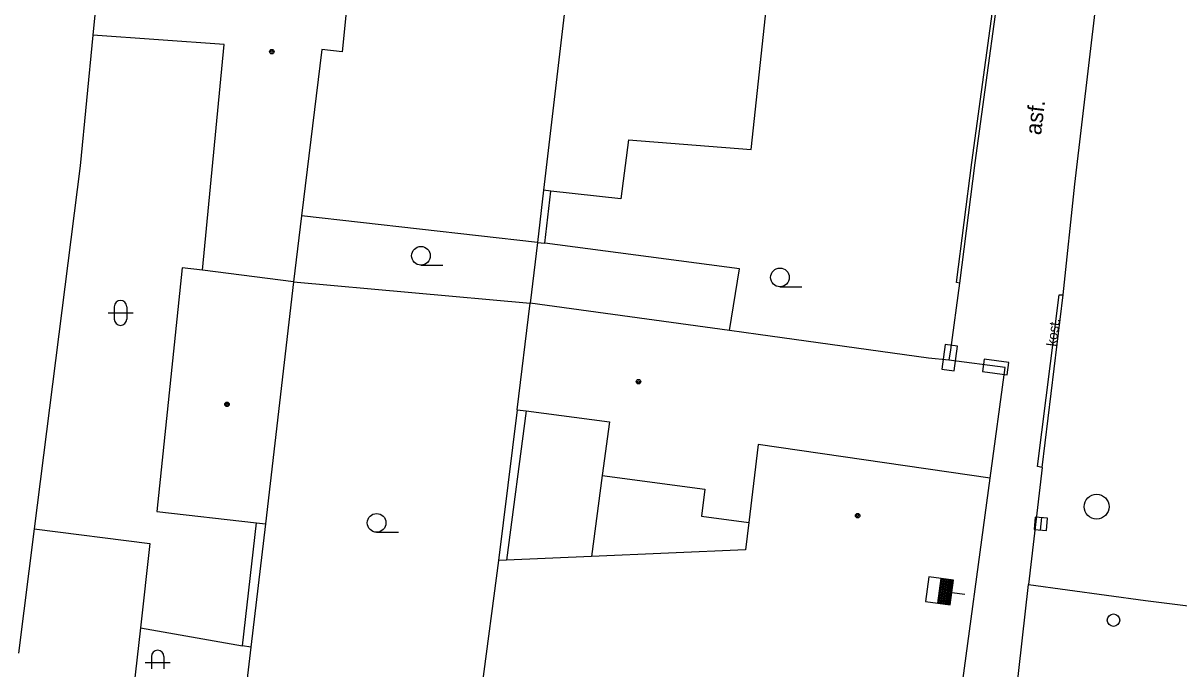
# Model space of a CAD drawing. Extents: x -596229 to -595156, y -1161237 to -1159376.
# Drawn here: x -595451.97 to -595405.54, y -1160991.02 to -1160965.07 of the extents above; entities that cross this region are included whole.
import ezdxf

# ---------------------------------------------------------------- set-up
doc = ezdxf.new("R2010")
doc.units = 0
for name, color, linetype in [('DOP - budovy nerozlisene - VP', 7, 'Continuous'), ('DOP - kresba z DSPS bez souradnic', 7, 'Continuous'), ('DOP - rozhrani ploch obecne', 7, 'Continuous'), ('Level 24', 7, 'Continuous'), ('Level 27', 7, 'Continuous'), ('Level 28', 7, 'Continuous'), ('Level 36', 7, 'Continuous'), ('Level 39', 7, 'Continuous'), ('Specificka linie pasportu komunikaci', 7, 'Continuous'), ('TM - budovy zdene_ betonove - VP', 7, 'Continuous'), ('TM - komunikace - VP', 7, 'Continuous'), ('TM - letecke snimky - pomocna linie', 7, 'Continuous'), ('TM - plot zdeny_ ohradni zed - VP', 7, 'Continuous'), ('TM - podezdivka plotu - VP', 7, 'Continuous'), ('TM - popis povrchu', 7, 'Continuous'), ('TM - rozhrani mezi zpev. plochami mezi sebou - VP', 7, 'Continuous'), ('TM - vjezd na pozemek', 7, 'Continuous')]:
    doc.layers.add(name, color=color, linetype=linetype)

msp = doc.modelspace()

# ---------------------------------------------------------------- linework, layer by layer
at = {"layer": 'DOP - budovy nerozlisene - VP'}
for points in [[(-595432.13, -1160980.61), (-595431.6, -1160976.33)], [(-595423.6, -1160977.42), (-595431.6, -1160976.33)], [(-595422.45, -1160977.58), (-595423.6, -1160977.42)], [(-595432.13, -1160980.61), (-595431.76, -1160980.65)], [(-595431.76, -1160980.65), (-595428.42, -1160981.09)], [(-595428.42, -1160981.09), (-595428.71, -1160983.25)], [(-595428.71, -1160983.25), (-595424.59, -1160983.8)], [(-595424.59, -1160983.8), (-595424.72, -1160984.88)], [(-595424.72, -1160984.88), (-595422.82, -1160985.14)]]:
    msp.add_lwpolyline(points, dxfattribs=at)
at = {"layer": 'DOP - kresba z DSPS bez souradnic'}
for points in [[(-595431.01, -1160973.92), (-595430.77, -1160971.82)], [(-595431.31, -1160973.89), (-595431.01, -1160973.92)], [(-595423.19, -1160974.94), (-595431.01, -1160973.92)], [(-595423.6, -1160977.42), (-595423.19, -1160974.94)], [(-595431.76, -1160980.65), (-595432.56, -1160986.65)], [(-595428.71, -1160983.25), (-595429.14, -1160986.5)], [(-595443.16, -1160990.09), (-595442.59, -1160985.15)], [(-595451.53, -1160985.39), (-595446.88, -1160985.98)], [(-595446.88, -1160985.98), (-595447.26, -1160989.37)], [(-595447.26, -1160989.37), (-595443.16, -1160990.09)], [(-595442.82, -1160990.15), (-595443.16, -1160990.09)]]:
    msp.add_lwpolyline(points, dxfattribs=at)
at = {"layer": 'DOP - rozhrani ploch obecne'}
for points in [[(-595431.07, -1160971.79), (-595431.31, -1160973.89)], [(-595431.31, -1160973.89), (-595431.6, -1160976.33)], [(-595432.13, -1160980.61), (-595432.87, -1160986.66)], [(-595442.24, -1160985.19), (-595442.82, -1160990.15)], [(-595442.82, -1160990.15), (-595443.14, -1160992.87)]]:
    msp.add_lwpolyline(points, dxfattribs=at)
at = {"layer": 'Level 24'}
for points in [[(-595414.565, -1160979.044), (-595414.439, -1160978.052), (-595414.935, -1160977.989), (-595415.061, -1160978.981)], [(-595412.375, -1160978.706), (-595413.367, -1160978.579), (-595413.431, -1160979.075), (-595412.439, -1160979.202)]]:
    msp.add_lwpolyline(points, close=True, dxfattribs=at)
at = {"layer": 'Level 27'}
msp.add_line((-595411.065, -1160984.941), (-595411.115, -1160985.439), dxfattribs=at)
msp.add_lwpolyline([(-595411.314, -1160984.917), (-595411.363, -1160985.414), (-595410.866, -1160985.463), (-595410.817, -1160984.966)], close=True, dxfattribs=at)
msp.add_circle((-595408.85, -1160984.5), 0.5, dxfattribs=at)
at = {"layer": 'Level 28'}
for p, q in [((-595415.223, -1160988.376), (-595415.097, -1160987.384)), ((-595415.174, -1160988.382), (-595415.047, -1160987.39)), ((-595415.124, -1160988.389), (-595414.997, -1160987.397)), ((-595415.075, -1160988.395), (-595414.948, -1160987.403)), ((-595415.025, -1160988.401), (-595414.898, -1160987.409)), ((-595414.975, -1160988.408), (-595414.849, -1160987.416)), ((-595414.926, -1160988.414), (-595414.799, -1160987.422)), ((-595414.876, -1160988.42), (-595414.749, -1160987.428)), ((-595414.827, -1160988.427), (-595414.7, -1160987.435)), ((-595414.777, -1160988.433), (-595414.65, -1160987.441)), ((-595414.664, -1160987.943), (-595414.138, -1160988.011))]:
    msp.add_line(p, q, dxfattribs=at)
msp.add_lwpolyline([(-595414.728, -1160988.439), (-595414.601, -1160987.448), (-595415.592, -1160987.321), (-595415.719, -1160988.312)], close=True, dxfattribs=at)
msp.add_circle((-595408.17, -1160989.06), 0.25, dxfattribs=at)
at = {"layer": 'Level 36'}
for p, q in [((-595435.99, -1160974.795), (-595435.115, -1160974.795)), ((-595421.57, -1160975.665), (-595420.695, -1160975.665)), ((-595448.556, -1160976.716), (-595447.556, -1160976.716)), ((-595448.306, -1160976.466), (-595448.306, -1160976.966)), ((-595447.806, -1160976.466), (-595447.806, -1160976.966)), ((-595437.77, -1160985.525), (-595436.895, -1160985.525)), ((-595447.066, -1160990.766), (-595446.066, -1160990.766)), ((-595446.816, -1160990.516), (-595446.816, -1160991.016)), ((-595446.316, -1160990.516), (-595446.316, -1160991.016))]:
    msp.add_line(p, q, dxfattribs=at)
for centre in [(-595435.99, -1160974.42), (-595421.57, -1160975.29), (-595437.77, -1160985.15)]:
    msp.add_circle(centre, 0.375, dxfattribs=at)
for centre, start, end in [((-595448.056, -1160976.466), 0, 180), ((-595448.056, -1160976.966), 180, 0), ((-595446.566, -1160990.516), 0, 180)]:
    msp.add_arc(centre, 0.25, start, end, dxfattribs=at)
at = {"layer": 'Level 39'}
for centre, radius in [((-595441.98, -1160966.22), 0.09), ((-595441.98, -1160966.22), 0.0398), ((-595427.25, -1160979.48), 0.09), ((-595427.25, -1160979.48), 0.0398), ((-595443.78, -1160980.39), 0.09), ((-595443.78, -1160980.39), 0.0398), ((-595418.45, -1160984.86), 0.09), ((-595418.45, -1160984.86), 0.0398)]:
    msp.add_circle(centre, radius, dxfattribs=at)
at = {"layer": 'Specificka linie pasportu komunikaci'}
msp.add_lwpolyline([(-595411.58, -1160987.62), (-595406.89, -1160988.27), (-595400.9, -1160989.02), (-595400.72, -1160989.04)], dxfattribs=at)
at = {"layer": 'TM - budovy zdene_ betonove - VP'}
for points in [[(-595438.39, -1160958.61), (-595439.15, -1160966.23)], [(-595422.72, -1160970.15), (-595421.67, -1160960.27)], [(-595448.73, -1160961.12), (-595449.17, -1160965.56)], [(-595430.16, -1160964.03), (-595431.07, -1160971.79)], [(-595449.17, -1160965.56), (-595449.68, -1160970.81)], [(-595443.89, -1160965.94), (-595449.17, -1160965.56)], [(-595444.76, -1160975), (-595443.89, -1160965.94)], [(-595439.97, -1160966.14), (-595440.79, -1160972.82)], [(-595439.15, -1160966.23), (-595439.97, -1160966.14)], [(-595427.65, -1160969.77), (-595427.96, -1160972.13)], [(-595427.65, -1160969.77), (-595422.72, -1160970.15)], [(-595449.68, -1160970.81), (-595451.53, -1160985.39)], [(-595430.77, -1160971.82), (-595431.07, -1160971.79)], [(-595427.96, -1160972.13), (-595430.77, -1160971.82)], [(-595440.79, -1160972.82), (-595441.11, -1160975.47)], [(-595445.58, -1160974.9), (-595446.6, -1160984.7)], [(-595444.76, -1160975), (-595445.58, -1160974.9)], [(-595441.11, -1160975.47), (-595444.76, -1160975)], [(-595441.11, -1160975.47), (-595442.24, -1160985.19)], [(-595415.6, -1160978.53), (-595422.45, -1160977.58)], [(-595414.79, -1160978.62), (-595415.6, -1160978.53)], [(-595412.52, -1160978.91), (-595414.79, -1160978.62)], [(-595413.12, -1160983.36), (-595412.52, -1160978.91)], [(-595414.43, -1160992.97), (-595413.12, -1160983.36)], [(-595446.6, -1160984.7), (-595442.59, -1160985.15)], [(-595442.59, -1160985.15), (-595442.24, -1160985.19)], [(-595451.53, -1160985.39), (-595452.16, -1160990.38)], [(-595432.87, -1160986.66), (-595433.56, -1160991.83)]]:
    msp.add_lwpolyline(points, dxfattribs=at)
at = {"layer": 'TM - komunikace - VP'}
for points in [[(-595410.19, -1160975.99), (-595409.72, -1160971.55), (-595407.99, -1160956.78)], [(-595411.04, -1160982.92), (-595410.19, -1160975.99)], [(-595411.04, -1160982.92), (-595411.58, -1160987.62)], [(-595413.03, -1161000.19), (-595412.86, -1160998.94), (-595411.58, -1160987.62)]]:
    msp.add_lwpolyline(points, dxfattribs=at)
at = {"layer": 'TM - letecke snimky - pomocna linie'}
for points in [[(-595431.31, -1160973.89), (-595440.79, -1160972.82)], [(-595441.11, -1160975.47), (-595431.6, -1160976.33)], [(-595422.45, -1160982), (-595422.82, -1160985.14)], [(-595413.12, -1160983.36), (-595422.45, -1160982)], [(-595422.82, -1160985.14), (-595422.95, -1160986.24), (-595429.14, -1160986.5)], [(-595432.56, -1160986.65), (-595432.87, -1160986.66)], [(-595429.14, -1160986.5), (-595432.56, -1160986.65)], [(-595447.26, -1160989.37), (-595447.6, -1160992.43)]]:
    msp.add_lwpolyline(points, dxfattribs=at)
at = {"layer": 'TM - plot zdeny_ ohradni zed - VP'}
for points in [[(-595414.48, -1160975.5), (-595413.86, -1160970.67), (-595412.56, -1160961.17)], [(-595414.72, -1160978.2), (-595414.79, -1160978.62)]]:
    msp.add_lwpolyline(points, dxfattribs=at)
at = {"layer": 'TM - podezdivka plotu - VP'}
for points in [[(-595412.44, -1160961.19), (-595413.74, -1160970.69), (-595414.36, -1160975.52)], [(-595414.36, -1160975.52), (-595414.48, -1160975.5)]]:
    msp.add_lwpolyline(points, dxfattribs=at)
at = {"layer": 'TM - rozhrani mezi zpev. plochami mezi sebou - VP'}
msp.add_lwpolyline([(-595411.04, -1160982.92), (-595411.22, -1160982.88), (-595410.35, -1160975.99), (-595410.19, -1160975.99)], dxfattribs=at)
at = {"layer": 'TM - vjezd na pozemek'}
msp.add_lwpolyline([(-595414.36, -1160975.52), (-595414.72, -1160978.2)], dxfattribs=at)

# ---------------------------------------------------------------- texts
at = {"layer": 'TM - popis povrchu'}
for s, height, rotation, p in [('asf.', 0.65, 83.3194, (-595411.08, -1160969.59)), ('kost.', 0.4, 82.8033, (-595410.47, -1160978.08))]:
    msp.add_text(s, height=height, rotation=rotation, dxfattribs=at).set_placement(p)

doc.saveas('drawing.dxf')
